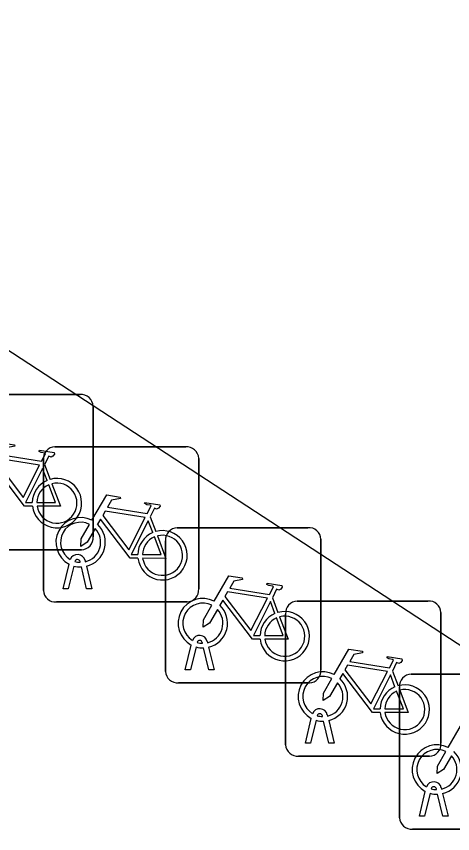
# Model space of a CAD drawing. Extents: x 159280 to 160375, y 384531 to 385872.
# Drawn here: x 160108.54 to 160111.34, y 384958.74 to 384964 of the extents above; entities that cross this region are included whole.
import ezdxf

# ---------------------------------------------------------------- set-up
doc = ezdxf.new("R2010")
doc.units = 0
doc.layers.add('IMGEO_Fietsenrek', color=7, linetype='Continuous')
doc.layers.add('IMGEO_Pand', color=7, linetype='Continuous')

msp = doc.modelspace()

# ---------------------------------------------------------------- linework, layer by layer
at = {"layer": 'IMGEO_Fietsenrek'}
for p, q in [((160108.1069, 384961.5685), (160108.9478, 384961.5685)), ((160108.9478, 384961.5685), (160108.1069, 384961.5685)), ((160109.0315, 384961.4941), (160109.0315, 384960.6532)), ((160109.0315, 384960.6532), (160109.0315, 384961.4941)), ((160108.7859, 384961.2325), (160109.6268, 384961.2325)), ((160109.6268, 384961.2325), (160108.7859, 384961.2325)), ((160108.7115, 384960.3079), (160108.7115, 384961.1488)), ((160108.7115, 384961.1488), (160108.7115, 384960.3079)), ((160109.7105, 384961.1581), (160109.7105, 384960.3172)), ((160109.7105, 384960.3172), (160109.7105, 384961.1581)), ((160108.7192, 384961.1182), (160108.7555, 384961.023)), ((160109.3982, 384960.7822), (160109.4345, 384960.687)), ((160109.5719, 384960.7115), (160110.4128, 384960.7115)), ((160110.4128, 384960.7115), (160109.5719, 384960.7115)), ((160109.4975, 384959.7869), (160109.4975, 384960.6278)), ((160109.4975, 384960.6278), (160109.4975, 384959.7869)), ((160110.4965, 384960.6371), (160110.4965, 384959.7962)), ((160110.4965, 384959.7962), (160110.4965, 384960.6371)), ((160108.9571, 384960.5695), (160108.1162, 384960.5695)), ((160108.1162, 384960.5695), (160108.9571, 384960.5695)), ((160108.8385, 384960.3173), (160108.8768, 384960.4773)), ((160108.9072, 384960.4651), (160108.8719, 384960.3173)), ((160108.9489, 384960.4889), (160108.9479, 384960.4932)), ((160108.99, 384960.3173), (160108.9561, 384960.459)), ((160108.9796, 384960.5004), (160108.9814, 384960.4925)), ((160108.9884, 384960.4633), (160109.0234, 384960.3173)), ((160108.8719, 384960.3173), (160108.8385, 384960.3173)), ((160109.0234, 384960.3173), (160108.99, 384960.3173)), ((160110.1842, 384960.2612), (160110.2205, 384960.166)), ((160109.6361, 384960.2335), (160108.7952, 384960.2335)), ((160108.7952, 384960.2335), (160109.6361, 384960.2335)), ((160110.3439, 384960.2395), (160111.1848, 384960.2395)), ((160111.1848, 384960.2395), (160110.3439, 384960.2395)), ((160110.2695, 384959.3149), (160110.2695, 384960.1558)), ((160110.2695, 384960.1558), (160110.2695, 384959.3149)), ((160111.2685, 384960.1651), (160111.2685, 384959.3242)), ((160111.2685, 384959.3242), (160111.2685, 384960.1651)), ((160109.6245, 384959.7963), (160109.6628, 384959.9563)), ((160109.6932, 384959.9441), (160109.6579, 384959.7963)), ((160109.7349, 384959.9679), (160109.7339, 384959.9722)), ((160109.776, 384959.7963), (160109.7421, 384959.938)), ((160109.7656, 384959.9794), (160109.7674, 384959.9715)), ((160109.7744, 384959.9423), (160109.8094, 384959.7963)), ((160109.6579, 384959.7963), (160109.6245, 384959.7963)), ((160109.8094, 384959.7963), (160109.776, 384959.7963)), ((160110.9562, 384959.7892), (160110.9925, 384959.694)), ((160111.0769, 384959.7695), (160111.9178, 384959.7695)), ((160111.9178, 384959.7695), (160111.0769, 384959.7695)), ((160110.4221, 384959.7125), (160109.5812, 384959.7125)), ((160109.5812, 384959.7125), (160110.4221, 384959.7125)), ((160111.0025, 384958.8449), (160111.0025, 384959.6858)), ((160111.0025, 384959.6858), (160111.0025, 384958.8449)), ((160110.3965, 384959.3243), (160110.4348, 384959.4843)), ((160110.4652, 384959.4721), (160110.4299, 384959.3243)), ((160110.5069, 384959.4959), (160110.5059, 384959.5002)), ((160110.548, 384959.3243), (160110.5141, 384959.466)), ((160110.5376, 384959.5074), (160110.5394, 384959.4995)), ((160110.5464, 384959.4703), (160110.5814, 384959.3243)), ((160110.4299, 384959.3243), (160110.3965, 384959.3243)), ((160110.5814, 384959.3243), (160110.548, 384959.3243)), ((160111.1941, 384959.2405), (160110.3532, 384959.2405)), ((160110.3532, 384959.2405), (160111.1941, 384959.2405)), ((160111.2706, 384959.0374), (160111.2724, 384959.0295)), ((160111.1295, 384958.8543), (160111.1678, 384959.0143)), ((160111.1982, 384959.0021), (160111.1629, 384958.8543)), ((160111.2399, 384959.0259), (160111.2389, 384959.0302)), ((160111.281, 384958.8543), (160111.2471, 384958.996)), ((160111.2794, 384959.0003), (160111.3144, 384958.8543)), ((160111.1629, 384958.8543), (160111.1295, 384958.8543)), ((160111.3144, 384958.8543), (160111.281, 384958.8543)), ((160111.9271, 384958.7705), (160111.0862, 384958.7705)), ((160111.0862, 384958.7705), (160111.9271, 384958.7705))]:
    msp.add_line(p, q, dxfattribs=at)
for points in [[(160108.3451, 384961.0952), (160108.4398, 384961.2587), (160108.526, 384961.2449), (160108.5277, 384961.2362), (160108.4716, 384961.2253), (160108.4454, 384961.18), (160108.7006, 384961.1392)], [(160108.7006, 384961.1392), (160108.7256, 384961.188), (160108.7205, 384961.192), (160108.6973, 384961.1957), (160108.6846, 384961.2032), (160108.6836, 384961.2063), (160108.6858, 384961.2109), (160108.7806, 384961.1958), (160108.7829, 384961.1855), (160108.7735, 384961.1731), (160108.7611, 384961.1667), (160108.7466, 384961.1729), (160108.7192, 384961.1182)], [(160108.6877, 384961.114), (160108.4309, 384961.155), (160108.4142, 384961.1262), (160108.5812, 384960.9059), (160108.6877, 384961.114)], [(160108.6408, 384960.8505), (160108.5911, 384960.8506), (160108.4004, 384961.1023), (160108.3814, 384961.0695)], [(160108.7357, 384961.016), (160108.7064, 384961.0928), (160108.597, 384960.8747), (160108.6397, 384960.8746)], [(160108.6697, 384960.8745), (160108.7896, 384960.8743), (160108.7464, 384960.9879)], [(160108.7662, 384960.9948), (160108.8212, 384960.8502), (160108.6711, 384960.8505)], [(160109.0241, 384960.7592), (160109.1188, 384960.9227), (160109.205, 384960.9089), (160109.2067, 384960.9002), (160109.1506, 384960.8893), (160109.1244, 384960.844), (160109.3796, 384960.8032)], [(160109.3796, 384960.8032), (160109.4046, 384960.852), (160109.3995, 384960.856), (160109.3763, 384960.8597), (160109.3636, 384960.8672), (160109.3626, 384960.8703), (160109.3648, 384960.8749), (160109.4596, 384960.8598), (160109.4619, 384960.8495), (160109.4525, 384960.8371), (160109.4401, 384960.8307), (160109.4256, 384960.8369), (160109.3982, 384960.7822)], [(160109.3667, 384960.778), (160109.1099, 384960.819), (160109.0932, 384960.7902), (160109.2602, 384960.5699), (160109.3667, 384960.778)], [(160109.0448, 384960.7067), (160108.9932, 384960.6175), (160108.9533, 384960.5915), (160108.9545, 384960.639), (160109.009, 384960.7332)], [(160109.3198, 384960.5145), (160109.2701, 384960.5146), (160109.0794, 384960.7663), (160109.0604, 384960.7335)], [(160109.4147, 384960.68), (160109.3854, 384960.7568), (160109.276, 384960.5387), (160109.3187, 384960.5386)], [(160109.3487, 384960.5385), (160109.4686, 384960.5383), (160109.4254, 384960.6519)], [(160109.4452, 384960.6588), (160109.5002, 384960.5142), (160109.3501, 384960.5145)], [(160109.8101, 384960.2382), (160109.9048, 384960.4017), (160109.991, 384960.3879), (160109.9927, 384960.3792), (160109.9366, 384960.3683), (160109.9104, 384960.323), (160110.1656, 384960.2822)], [(160110.1656, 384960.2822), (160110.1906, 384960.331), (160110.1855, 384960.335), (160110.1623, 384960.3387), (160110.1496, 384960.3462), (160110.1486, 384960.3493), (160110.1508, 384960.3539), (160110.2456, 384960.3388), (160110.2479, 384960.3285), (160110.2385, 384960.3161), (160110.2261, 384960.3097), (160110.2116, 384960.3159), (160110.1842, 384960.2612)], [(160110.1527, 384960.257), (160109.8959, 384960.298), (160109.8792, 384960.2692), (160110.0462, 384960.0489), (160110.1527, 384960.257)], [(160110.1058, 384959.9935), (160110.0561, 384959.9936), (160109.8654, 384960.2453), (160109.8464, 384960.2125)], [(160109.8308, 384960.1857), (160109.7792, 384960.0965), (160109.7393, 384960.0705), (160109.7405, 384960.118), (160109.795, 384960.2122)], [(160110.2007, 384960.159), (160110.1714, 384960.2358), (160110.062, 384960.0177), (160110.1047, 384960.0176)], [(160110.1347, 384960.0175), (160110.2546, 384960.0173), (160110.2114, 384960.1309)], [(160110.2312, 384960.1378), (160110.2862, 384959.9932), (160110.1361, 384959.9935)], [(160110.5821, 384959.7662), (160110.6768, 384959.9297), (160110.763, 384959.9159), (160110.7647, 384959.9072), (160110.7086, 384959.8963), (160110.6824, 384959.851), (160110.9376, 384959.8102)], [(160110.9376, 384959.8102), (160110.9626, 384959.859), (160110.9575, 384959.863), (160110.9343, 384959.8667), (160110.9216, 384959.8742), (160110.9206, 384959.8773), (160110.9228, 384959.8819), (160111.0176, 384959.8668), (160111.0199, 384959.8565), (160111.0105, 384959.8441), (160110.9981, 384959.8377), (160110.9836, 384959.8439), (160110.9562, 384959.7892)], [(160110.9247, 384959.785), (160110.6679, 384959.826), (160110.6512, 384959.7972), (160110.8182, 384959.5769), (160110.9247, 384959.785)], [(160110.8778, 384959.5215), (160110.8281, 384959.5216), (160110.6374, 384959.7733), (160110.6184, 384959.7405)], [(160110.6028, 384959.7137), (160110.5512, 384959.6245), (160110.5113, 384959.5985), (160110.5125, 384959.646), (160110.567, 384959.7402)], [(160110.9727, 384959.687), (160110.9434, 384959.7638), (160110.834, 384959.5457), (160110.8767, 384959.5456)], [(160110.9067, 384959.5455), (160111.0266, 384959.5453), (160110.9834, 384959.6589)], [(160111.0032, 384959.6658), (160111.0582, 384959.5212), (160110.9081, 384959.5215)], [(160111.3151, 384959.2962), (160111.4098, 384959.4597), (160111.496, 384959.4459), (160111.4977, 384959.4372), (160111.4416, 384959.4263), (160111.4154, 384959.381), (160111.6706, 384959.3402)], [(160111.3358, 384959.2437), (160111.2842, 384959.1545), (160111.2443, 384959.1285), (160111.2455, 384959.176), (160111.3, 384959.2702)]]:
    msp.add_lwpolyline(points, dxfattribs=at)
for centre, radius, start, end in [((160108.9536, 384961.4908), 0.0779, 2.4484, 94.2845), ((160108.9536, 384961.4908), 0.0779, 2.4484, 94.2845), ((160108.7892, 384961.1546), 0.0779, 92.4484, 184.2845), ((160108.7892, 384961.1546), 0.0779, 92.4484, 184.2845), ((160109.6326, 384961.1548), 0.0779, 2.4484, 94.2845), ((160109.6326, 384961.1548), 0.0779, 2.4484, 94.2845), ((160108.7987, 384960.8699), 0.159, 113.3408, 178.3217), ((160108.7987, 384960.8699), 0.159, 187.0065, 105.7708), ((160108.7987, 384960.8699), 0.129, 113.923, 177.9556), ((160108.7987, 384960.8699), 0.129, 188.6715, 104.5883), ((160108.9511, 384960.6179), 0.159, 62.6766, 242.1369), ((160108.9511, 384960.6179), 0.129, 63.3192, 238.903), ((160108.9511, 384960.6179), 0.159, 283.5766, 46.6042), ((160108.9511, 384960.6179), 0.129, 283.6043, 43.4302), ((160109.4777, 384960.5339), 0.159, 113.3408, 178.3217), ((160109.4777, 384960.5339), 0.159, 187.0065, 105.7708), ((160109.5752, 384960.6336), 0.0779, 92.4484, 184.2845), ((160109.5752, 384960.6336), 0.0779, 92.4484, 184.2845), ((160110.4186, 384960.6338), 0.0779, 2.4484, 94.2845), ((160110.4186, 384960.6338), 0.0779, 2.4484, 94.2845), ((160108.9538, 384960.6474), 0.0779, 272.4484, 4.2845), ((160108.9538, 384960.6474), 0.0779, 272.4484, 4.2845), ((160109.4777, 384960.5339), 0.129, 113.923, 177.9556), ((160109.4777, 384960.5339), 0.129, 188.6715, 104.5883), ((160108.9309, 384960.4893), 0.0499, 12.8025, 158.6934), ((160108.9511, 384960.6179), 0.159, 253.9967, 271.7867), ((160108.9309, 384960.4893), 0.0174, 12.8025, 163.4502), ((160108.9511, 384960.6179), 0.129, 253.415, 269.0204), ((160108.7894, 384960.3112), 0.0779, 182.4484, 274.2845), ((160108.7894, 384960.3112), 0.0779, 182.4484, 274.2845), ((160109.6328, 384960.3114), 0.0779, 272.4484, 4.2845), ((160109.6328, 384960.3114), 0.0779, 272.4484, 4.2845), ((160109.7371, 384960.0969), 0.159, 62.6766, 242.1369), ((160109.7371, 384960.0969), 0.129, 63.3192, 238.903), ((160109.7371, 384960.0969), 0.159, 283.5766, 46.6042), ((160110.3472, 384960.1616), 0.0779, 92.4484, 184.2845), ((160110.3472, 384960.1616), 0.0779, 92.4484, 184.2845), ((160111.1906, 384960.1618), 0.0779, 2.4484, 94.2845), ((160111.1906, 384960.1618), 0.0779, 2.4484, 94.2845), ((160109.7371, 384960.0969), 0.129, 283.6043, 43.4302), ((160110.2637, 384960.0129), 0.159, 113.3408, 178.3217), ((160110.2637, 384960.0129), 0.159, 187.0065, 105.7708), ((160110.2637, 384960.0129), 0.129, 188.6715, 104.5883), ((160110.2637, 384960.0129), 0.129, 113.923, 177.9556), ((160109.7169, 384959.9683), 0.0499, 12.8025, 158.6934), ((160109.7169, 384959.9683), 0.0174, 12.8025, 163.4502), ((160109.7371, 384960.0969), 0.159, 253.9967, 271.7867), ((160109.7371, 384960.0969), 0.129, 253.415, 269.0204), ((160109.5754, 384959.7902), 0.0779, 182.4484, 274.2845), ((160109.5754, 384959.7902), 0.0779, 182.4484, 274.2845), ((160110.5091, 384959.6249), 0.159, 62.6766, 242.1369), ((160110.4188, 384959.7904), 0.0779, 272.4484, 4.2845), ((160110.4188, 384959.7904), 0.0779, 272.4484, 4.2845), ((160110.5091, 384959.6249), 0.129, 63.3192, 238.903), ((160110.5091, 384959.6249), 0.159, 283.5766, 46.6042), ((160111.0802, 384959.6916), 0.0779, 92.4484, 184.2845), ((160111.0802, 384959.6916), 0.0779, 92.4484, 184.2845), ((160110.5091, 384959.6249), 0.129, 283.6043, 43.4302), ((160111.0357, 384959.5409), 0.159, 113.3408, 178.3217), ((160111.0357, 384959.5409), 0.159, 187.0065, 105.7708), ((160111.0357, 384959.5409), 0.129, 188.6715, 104.5883), ((160111.0357, 384959.5409), 0.129, 113.923, 177.9556), ((160110.4889, 384959.4963), 0.0499, 12.8025, 158.6934), ((160110.4889, 384959.4963), 0.0174, 12.8025, 163.4502), ((160110.5091, 384959.6249), 0.159, 253.9967, 271.7867), ((160110.5091, 384959.6249), 0.129, 253.415, 269.0204), ((160110.3474, 384959.3182), 0.0779, 182.4484, 274.2845), ((160110.3474, 384959.3182), 0.0779, 182.4484, 274.2845), ((160111.2421, 384959.1549), 0.159, 62.6766, 242.1369), ((160111.1908, 384959.3184), 0.0779, 272.4484, 4.2845), ((160111.1908, 384959.3184), 0.0779, 272.4484, 4.2845), ((160111.2421, 384959.1549), 0.129, 63.3192, 238.903), ((160111.2421, 384959.1549), 0.159, 283.5766, 46.6042), ((160111.2421, 384959.1549), 0.129, 283.6043, 43.4302), ((160111.2219, 384959.0263), 0.0499, 12.8025, 158.6934), ((160111.2219, 384959.0263), 0.0174, 12.8025, 163.4502), ((160111.2421, 384959.1549), 0.159, 253.9967, 271.7867), ((160111.2421, 384959.1549), 0.129, 253.415, 269.0204), ((160111.0804, 384958.8482), 0.0779, 182.4484, 274.2845), ((160111.0804, 384958.8482), 0.0779, 182.4484, 274.2845)]:
    msp.add_arc(centre, radius, start, end, dxfattribs=at)
at = {"layer": 'IMGEO_Pand'}
msp.add_lwpolyline([(160111.367, 384964.886), (160108.063, 384967.045), (160105.813, 384963.602), (160115.684, 384957.151)], dxfattribs=at)

doc.saveas('drawing.dxf')
